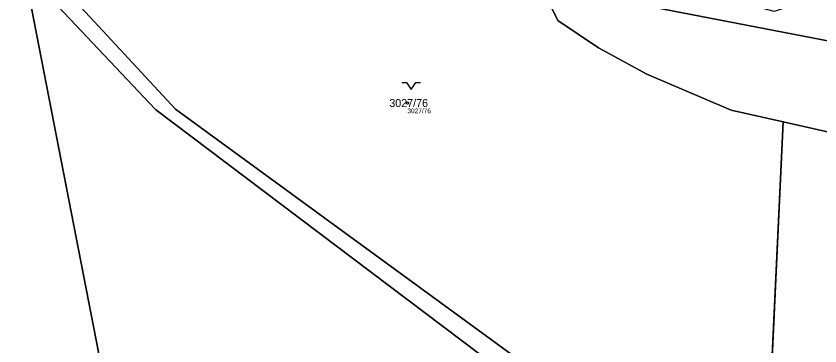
# Model space of a CAD drawing. Extents: x -751550 to -746116, y -1055108 to -1050700.
# Drawn here: x -750782.2 to -750611.5, y -1052067.2 to -1051997.2 of the extents above; entities that cross this region are included whole.
import ezdxf

# ---------------------------------------------------------------- set-up
doc = ezdxf.new("R2010")
doc.units = 0
for name, color, linetype in [('Definiční body', 7, 'Continuous'), ('Hranice parcel', 7, 'Continuous'), ('Parcelní čísla', 7, 'Continuous'), ('Polygon parcely', 7, 'Continuous'), ('Značky kultur', 7, 'Continuous')]:
    doc.layers.add(name, color=color, linetype=linetype)

msp = doc.modelspace()

# ---------------------------------------------------------------- linework, layer by layer
at = {"layer": 'Definiční body'}
msp.add_circle((-750699.12, -1052015.68), 0.25, dxfattribs=at)
at = {"layer": 'Hranice parcel'}
for p, q in [((-750757.86, -1052103.74), (-750780.49, -1051987.46)), ((-750619.29, -1052019.68), (-750623.49, -1052108.2))]:
    msp.add_line(p, q, dxfattribs=at)
for points in [[(-750825.82, -1051901.56), (-750797.62, -1051963.95), (-750748.38, -1052017), (-750674.43, -1052070.87), (-750661.75, -1052076.3), (-750638.27, -1052090.6), (-750624.97, -1052104.75), (-750623.49, -1052108.2)], [(-750662.09, -1051985.38), (-750654.64, -1051993.88), (-750599.24, -1052004.51), (-750587.34, -1052006.09), (-750569.16, -1052010.23), (-750564.93, -1052017.74), (-750557.51, -1052019.53), (-750548.59, -1052023.35), (-750541.94, -1052027.66), (-750534.47, -1052033.59), (-750527.11, -1052040.17), (-750515.5, -1052055.48)], [(-750780.49, -1051987.46), (-750752.62, -1052017.05), (-750676.13, -1052074.7), (-750638.35, -1052096.77), (-750628.25, -1052106.56), (-750624.63, -1052117.53)], [(-750668.78, -1051994.82), (-750667.17, -1051998.19), (-750658.54, -1052003.97), (-750648.25, -1052009.55), (-750630.37, -1052017.18), (-750619.29, -1052019.68)], [(-750619.29, -1052019.68), (-750603.92, -1052023.14), (-750590.72, -1052025.29), (-750566.97, -1052027.96), (-750550.18, -1052035.02), (-750546.75, -1052037.44)]]:
    msp.add_lwpolyline(points, dxfattribs=at)
at = {"layer": 'Polygon parcely'}
for points in [[(-750780.49, -1051987.46), (-750801.09, -1051964.93), (-750831.67, -1051898.49), (-750848.02, -1051889.99), (-750854.63, -1051899.68), (-750846.06, -1052051.46), (-750846.94, -1052069.49), (-750762.76, -1052101.87), (-750757.86, -1052103.74)], [(-750668.78, -1051994.82), (-750673.62, -1051992.64), (-750693.88, -1051989.85), (-750714.01, -1051976.13), (-750715.76, -1051970.8), (-750723.12, -1051968.02), (-750763.46, -1051953), (-750784.48, -1051923.43), (-750825.82, -1051901.56), (-750797.62, -1051963.95), (-750748.38, -1052017), (-750674.43, -1052070.87), (-750661.75, -1052076.3), (-750638.27, -1052090.6), (-750624.97, -1052104.75), (-750623.49, -1052108.2), (-750619.29, -1052019.68), (-750630.37, -1052017.18), (-750648.25, -1052009.55), (-750658.54, -1052003.97), (-750667.17, -1051998.19)], [(-750624.63, -1052117.53), (-750628.25, -1052106.56), (-750638.35, -1052096.77), (-750676.13, -1052074.7), (-750752.62, -1052017.05), (-750780.49, -1051987.46), (-750757.86, -1052103.74), (-750671.06, -1052123.66), (-750662.94, -1052125.41)]]:
    msp.add_lwpolyline(points, close=True, dxfattribs=at)
for points in [[(-750674.43, -1052070.87), (-750748.38, -1052017), (-750797.62, -1051963.95), (-750825.82, -1051901.56), (-750831.67, -1051898.49), (-750801.09, -1051964.93), (-750780.49, -1051987.46), (-750752.62, -1052017.05), (-750676.13, -1052074.7)], [(-750510.71, -1051979.19), (-750536.96, -1051979.7), (-750575.9, -1051992.91), (-750602.07, -1051989.86), (-750621.2, -1051996.27), (-750662.09, -1051985.38), (-750654.64, -1051993.88), (-750599.24, -1052004.51), (-750587.34, -1052006.09), (-750569.16, -1052010.23), (-750564.93, -1052017.74), (-750557.51, -1052019.53), (-750548.59, -1052023.35), (-750541.94, -1052027.66), (-750534.47, -1052033.59), (-750527.11, -1052040.17), (-750515.5, -1052055.48)], [(-750654.64, -1051993.88), (-750662.09, -1051985.38), (-750663.77, -1051984), (-750673.34, -1051981.59), (-750673.44, -1051985.08), (-750672, -1051988.09), (-750670.83, -1051990.54), (-750668.78, -1051994.82), (-750667.17, -1051998.19)], [(-750515.5, -1052055.48), (-750527.11, -1052040.17), (-750534.47, -1052033.59), (-750541.94, -1052027.66), (-750548.59, -1052023.35), (-750557.51, -1052019.53), (-750564.93, -1052017.74), (-750569.16, -1052010.23), (-750587.34, -1052006.09), (-750599.24, -1052004.51), (-750654.64, -1051993.88)], [(-750667.17, -1051998.19), (-750658.54, -1052003.97), (-750648.25, -1052009.55), (-750630.37, -1052017.18), (-750619.29, -1052019.68), (-750603.92, -1052023.14), (-750590.72, -1052025.29), (-750566.97, -1052027.96), (-750550.18, -1052035.02), (-750546.75, -1052037.44), (-750541.31, -1052041.27), (-750529.57, -1052052.72), (-750523.95, -1052060.04), (-750520.86, -1052064.45), (-750485.28, -1052115.28)], [(-750485.28, -1052115.28), (-750520.86, -1052064.45), (-750546.14, -1052089.15), (-750563.22, -1052116.2), (-750585.3, -1052104.29), (-750606.17, -1052082.68), (-750584.71, -1052061.23), (-750557.19, -1052037.44), (-750546.75, -1052037.44), (-750550.18, -1052035.02), (-750566.97, -1052027.96), (-750590.72, -1052025.29), (-750603.92, -1052023.14), (-750619.29, -1052019.68), (-750623.49, -1052108.2), (-750612.53, -1052116.55), (-750567.03, -1052135.84), (-750533.49, -1052159.3), (-750520.28, -1052162.64), (-750510.38, -1052169.67)]]:
    msp.add_lwpolyline(points, dxfattribs=at)
at = {"layer": 'Značky kultur'}
for p, q in [((-750700.31, -1052011.29), (-750699.31, -1052011.29)), ((-750699.31, -1052011.29), (-750698.31, -1052012.79)), ((-750698.31, -1052012.79), (-750697.31, -1052011.29)), ((-750697.31, -1052011.29), (-750696.31, -1052011.29))]:
    msp.add_line(p, q, dxfattribs=at)

# ---------------------------------------------------------------- texts
at = {"layer": 'Definiční body'}
msp.add_text('3027/76', height=1, dxfattribs=at).set_placement((-750699.12, -1052017.84))
at = {"layer": 'Parcelní čísla'}
msp.add_text('3027/76', height=1.7, dxfattribs=at).set_placement((-750702.96, -1052016.53))

doc.saveas('drawing.dxf')
